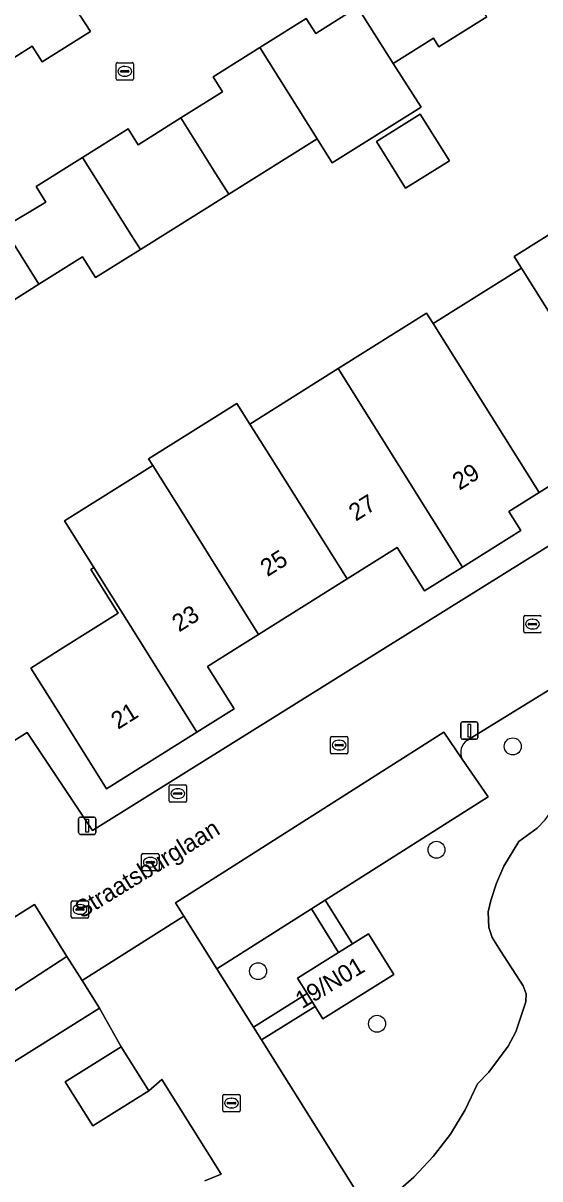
# Model space of a CAD drawing. Extents: x 157767 to 159172, y 387839 to 389425.
# Drawn here: x 158639.3 to 158669.1, y 388219.4 to 388286 of the extents above; entities that cross this region are included whole.
import ezdxf

# ---------------------------------------------------------------- set-up
doc = ezdxf.new("R2010")
doc.units = 0
for name, color, linetype in [('IMGEO_Boom', 7, 'Continuous'), ('IMGEO_Brandkraan', 7, 'Continuous'), ('IMGEO_Erf', 7, 'Continuous'), ('IMGEO_Groenvoorziening', 7, 'Continuous'), ('IMGEO_Kolk', 7, 'Continuous'), ('IMGEO_Lichtmast', 7, 'Continuous'), ('IMGEO_Openbare_ruimte_label', 7, 'Continuous'), ('IMGEO_Pand', 7, 'Continuous'), ('IMGEO_Pand_nummerreeks', 7, 'Continuous'), ('IMGEO_Parkeervlak_open', 7, 'Continuous'), ('IMGEO_Rijbaan_lokaal_open', 7, 'Continuous'), ('IMGEO_Rioolput', 7, 'Continuous'), ('IMGEO_Voetpad_open', 7, 'Continuous')]:
    doc.layers.add(name, color=color, linetype=linetype)

msp = doc.modelspace()

# ---------------------------------------------------------------- linework, layer by layer
at = {"layer": 'IMGEO_Boom'}
for centre in [(158667.499, 388244.328), (158663.11, 388238.372), (158652.837, 388231.381), (158659.686, 388228.354)]:
    msp.add_circle(centre, 0.489, dxfattribs=at)
at = {"layer": 'IMGEO_Brandkraan'}
for p, q in [((158647.712, 388241.183), (158647.712, 388242.035)), ((158647.787, 388242.109), (158648.639, 388242.109)), ((158647.971, 388241.603), (158647.971, 388241.615)), ((158648.014, 388241.652), (158648.412, 388241.652)), ((158648.2, 388241.889), (158648.225, 388241.889)), ((158648.455, 388241.615), (158648.455, 388241.603)), ((158648.713, 388242.035), (158648.713, 388241.183)), ((158648.639, 388241.109), (158647.787, 388241.109)), ((158648.409, 388241.566), (158648.011, 388241.566)), ((158648.223, 388241.329), (158648.198, 388241.329))]:
    msp.add_line(p, q, dxfattribs=at)
for points in [[(158647.712, 388241.183), (158647.712, 388242.035)], [(158647.787, 388242.109), (158648.639, 388242.109)], [(158648.713, 388242.035), (158648.713, 388241.183)], [(158648.639, 388241.109), (158647.787, 388241.109)]]:
    msp.add_lwpolyline(points, dxfattribs=at)
for centre, radius, start, end in [((158647.789, 388242.033), 0.0765, 91.55205, 178.44795), ((158647.789, 388242.033), 0.0765, 91.55205, 178.44795), ((158648.011, 388241.612), 0.0403, 85.87752, 175.75265), ((158648.008, 388241.602), 0.0366, 178.93798, 274.71019), ((158648.412, 388241.609), 0.043, 264.86636, 352.45326), ((158648.416, 388241.614), 0.0386, 1.73085, 96.63898), ((158648.637, 388242.033), 0.0765, 1.55205, 88.44795), ((158648.637, 388242.033), 0.0765, 1.55205, 88.44795), ((158647.789, 388241.185), 0.0765, 181.55205, 268.44795), ((158647.789, 388241.185), 0.0765, 181.55205, 268.44795), ((158648.637, 388241.185), 0.0765, 271.55205, 358.44795), ((158648.637, 388241.185), 0.0765, 271.55205, 358.44795)]:
    msp.add_arc(centre, radius, start, end, dxfattribs=at)
for centre, major_axis, ratio, start_param, end_param in [((158648.199, 388241.609), (-0.387, 0.002), 0.722429, 4.712389, 7.853982), ((158648.224, 388241.609), (-0.39, 0.002), 0.717154, 1.570796, 4.712389)]:
    msp.add_ellipse(centre, major_axis=major_axis, ratio=ratio, start_param=start_param, end_param=end_param, dxfattribs=at)
at = {"layer": 'IMGEO_Erf'}
for points in [[(158666.012, 388286.34), (158663.251, 388284.61), (158662.934, 388285.116), (158660.606, 388283.655), (158662.231, 388281.139), (158657.11, 388277.929), (158656.236, 388279.322), (158651.148, 388276.133), (158646.06, 388272.943), (158643.481, 388271.326), (158642.73, 388272.523), (158640.222, 388270.95), (158637.716, 388269.378)], [(158674.099, 388262.139), (158669.013, 388258.948), (158667.267, 388257.853), (158667.957, 388256.753), (158664.616, 388254.657), (158662.421, 388253.28), (158660.849, 388255.785), (158657.958, 388253.972), (158652.87, 388250.78), (158651.626, 388250), (158649.922, 388248.931), (158651.453, 388246.49), (158649.314, 388245.148), (158644.117, 388241.888), (158641.46, 388246.124), (158639.756, 388248.841), (158641.603, 388250), (158644.786, 388251.997), (158643.206, 388254.517), (158643.373, 388254.622), (158641.687, 388257.309), (158646.774, 388260.501), (158646.537, 388260.879), (158651.624, 388264.07), (158652.365, 388262.889), (158657.453, 388266.081), (158662.539, 388269.271), (158662.912, 388268.676), (158667.998, 388271.867), (158667.578, 388272.536), (158672.666, 388275.727)], [(158638.374, 388244.398), (158639.543, 388245.129), (158643.296, 388239.491), (158660.15, 388250), (158680.456, 388262.662)], [(158649.77, 388219.314), (158650.711, 388219.698), (158647.301, 388225.137), (158646.549, 388224.489), (158643.33, 388222.474), (158643.229, 388222.635), (158641.738, 388225.016), (158644.957, 388227.031), (158643.7, 388229.244), (158638.142, 388225.763), (158636.328, 388228.66), (158634.398, 388231.743), (158637.049, 388233.403), (158635.81, 388235.322), (158626.085, 388229.332), (158629.373, 388224.081), (158627.059, 388222.632), (158625.706, 388221.754), (158628.869, 388216.702)]]:
    msp.add_lwpolyline(points, dxfattribs=at)
msp.add_lwpolyline([(158662.166, 388280.741), (158663.85, 388278.055), (158661.334, 388276.478), (158659.65, 388279.165)], close=True, dxfattribs=at)
at = {"layer": 'IMGEO_Groenvoorziening'}
for points in [[(158666.083, 388234.799), (158666.235, 388235.454), (158666.556, 388236.457), (158666.979, 388237.422), (158667.847, 388238.84), (158668.904, 388239.625), (158669.365, 388240.096), (158670.057, 388241.071), (158670.127, 388241.169), (158670.288, 388241.522), (158670.563, 388242.121), (158672.391, 388245.944), (158673.354, 388248.501), (158673.038, 388249.699), (158664.892, 388244.68)], [(158664.592, 388243.597), (158666.08, 388241.431), (158656.707, 388235.476), (158658.276, 388232.951), (158659.201, 388233.525), (158660.654, 388231.185), (158656.561, 388228.644), (158656.12, 388229.354), (158653.03, 388227.42), (158659.234, 388217.517)], [(158669.365, 388240.096), (158668.904, 388239.625), (158667.847, 388238.84), (158666.979, 388237.422), (158666.556, 388236.457), (158666.235, 388235.454), (158666.083, 388234.799), (158666.123, 388233.891), (158666.307, 388233.311), (158666.796, 388232.544), (158668.099, 388230.528), (158668.273, 388230.085), (158668.261, 388229.609), (158667.677, 388227.886), (158667.244, 388227.057), (158666.13, 388225.557), (158665.462, 388224.902), (158664.753, 388223.391), (158663.908, 388221.997), (158662.923, 388220.699), (158661.807, 388219.511), (158660.573, 388218.447)], [(158660.573, 388218.447), (158661.807, 388219.511), (158662.923, 388220.699), (158663.908, 388221.997), (158664.753, 388223.391), (158665.462, 388224.902), (158666.13, 388225.557), (158667.244, 388227.057), (158667.677, 388227.886), (158668.261, 388229.609), (158668.273, 388230.085), (158668.099, 388230.528), (158666.796, 388232.544), (158666.307, 388233.311), (158666.123, 388233.891), (158666.083, 388234.799)]]:
    msp.add_lwpolyline(points, dxfattribs=at)
msp.add_lwpolyline([(158655.666, 388230.086), (158655.108, 388230.984), (158657.472, 388232.452), (158655.909, 388234.969), (158650.467, 388231.512), (158652.573, 388228.15)], close=True, dxfattribs=at)
msp.add_arc((158665.33, 388243.975), 0.83, 121.89733, 207.13633, dxfattribs=at)
at = {"layer": 'IMGEO_Kolk'}
for p, q in [((158644.662, 388282.778), (158644.662, 388283.63)), ((158644.737, 388283.704), (158645.589, 388283.704)), ((158645.663, 388283.63), (158645.663, 388282.778)), ((158644.921, 388283.198), (158644.921, 388283.21)), ((158645.359, 388283.161), (158644.961, 388283.161)), ((158644.964, 388283.247), (158645.362, 388283.247)), ((158645.173, 388282.924), (158645.148, 388282.924)), ((158645.15, 388283.484), (158645.175, 388283.484)), ((158645.405, 388283.21), (158645.405, 388283.198)), ((158645.589, 388282.704), (158644.737, 388282.704)), ((158668.135, 388250.943), (158668.135, 388251.795)), ((158668.21, 388251.869), (158669.062, 388251.869)), ((158668.623, 388251.649), (158668.648, 388251.649)), ((158668.394, 388251.363), (158668.394, 388251.375)), ((158668.832, 388251.326), (158668.434, 388251.326)), ((158668.437, 388251.412), (158668.835, 388251.412)), ((158668.646, 388251.089), (158668.621, 388251.089)), ((158668.878, 388251.375), (158668.878, 388251.363)), ((158669.062, 388250.869), (158668.21, 388250.869)), ((158657.005, 388243.974), (158657.005, 388244.826)), ((158657.08, 388244.9), (158657.932, 388244.9)), ((158657.264, 388244.394), (158657.264, 388244.406)), ((158657.702, 388244.357), (158657.304, 388244.357)), ((158657.307, 388244.443), (158657.705, 388244.443)), ((158657.493, 388244.68), (158657.518, 388244.68)), ((158657.748, 388244.406), (158657.748, 388244.394)), ((158658.006, 388244.826), (158658.006, 388243.974)), ((158657.932, 388243.9), (158657.08, 388243.9)), ((158657.516, 388244.12), (158657.491, 388244.12)), ((158646.135, 388237.226), (158646.135, 388238.078)), ((158646.21, 388238.152), (158647.062, 388238.152)), ((158646.394, 388237.646), (158646.394, 388237.658)), ((158646.832, 388237.609), (158646.434, 388237.609)), ((158646.437, 388237.695), (158646.835, 388237.695)), ((158646.623, 388237.932), (158646.648, 388237.932)), ((158646.878, 388237.658), (158646.878, 388237.646)), ((158647.136, 388238.078), (158647.136, 388237.226)), ((158647.062, 388237.152), (158646.21, 388237.152)), ((158646.646, 388237.372), (158646.621, 388237.372)), ((158650.806, 388223.357), (158650.806, 388224.209)), ((158650.881, 388224.283), (158651.733, 388224.283)), ((158651.065, 388223.777), (158651.065, 388223.789)), ((158651.503, 388223.74), (158651.105, 388223.74)), ((158651.108, 388223.826), (158651.506, 388223.826)), ((158651.294, 388224.063), (158651.319, 388224.063)), ((158651.549, 388223.789), (158651.549, 388223.777)), ((158651.807, 388224.209), (158651.807, 388223.357)), ((158651.733, 388223.283), (158650.881, 388223.283)), ((158651.317, 388223.503), (158651.292, 388223.503))]:
    msp.add_line(p, q, dxfattribs=at)
for points in [[(158644.662, 388282.778), (158644.662, 388283.63)], [(158644.737, 388283.704), (158645.589, 388283.704)], [(158645.663, 388283.63), (158645.663, 388282.778)], [(158645.589, 388282.704), (158644.737, 388282.704)], [(158668.135, 388250.943), (158668.135, 388251.795)], [(158668.21, 388251.869), (158669.062, 388251.869)], [(158669.062, 388250.869), (158668.21, 388250.869)], [(158657.005, 388243.974), (158657.005, 388244.826)], [(158657.08, 388244.9), (158657.932, 388244.9)], [(158658.006, 388244.826), (158658.006, 388243.974)], [(158657.932, 388243.9), (158657.08, 388243.9)], [(158646.135, 388237.226), (158646.135, 388238.078)], [(158646.21, 388238.152), (158647.062, 388238.152)], [(158647.136, 388238.078), (158647.136, 388237.226)], [(158647.062, 388237.152), (158646.21, 388237.152)], [(158650.806, 388223.357), (158650.806, 388224.209)], [(158650.881, 388224.283), (158651.733, 388224.283)], [(158651.807, 388224.209), (158651.807, 388223.357)], [(158651.733, 388223.283), (158650.881, 388223.283)]]:
    msp.add_lwpolyline(points, dxfattribs=at)
for centre, radius, start, end in [((158644.739, 388283.628), 0.0765, 91.55205, 178.44795), ((158644.739, 388283.628), 0.0765, 91.55205, 178.44795), ((158645.587, 388283.628), 0.0765, 1.55205, 88.44795), ((158645.587, 388283.628), 0.0765, 1.55205, 88.44795), ((158644.961, 388283.207), 0.0403, 85.87752, 175.75265), ((158644.958, 388283.197), 0.0366, 178.93798, 274.71019), ((158645.362, 388283.204), 0.043, 264.86636, 352.45326), ((158645.366, 388283.209), 0.0386, 1.73085, 96.63898), ((158644.739, 388282.78), 0.0765, 181.55205, 268.44795), ((158644.739, 388282.78), 0.0765, 181.55205, 268.44795), ((158645.587, 388282.78), 0.0765, 271.55205, 358.44795), ((158645.587, 388282.78), 0.0765, 271.55205, 358.44795), ((158668.212, 388251.793), 0.0765, 91.55205, 178.44795), ((158668.212, 388251.793), 0.0765, 91.55205, 178.44795), ((158669.06, 388251.793), 0.0765, 1.55205, 88.44795), ((158669.06, 388251.793), 0.0765, 1.55205, 88.44795), ((158668.212, 388250.945), 0.0765, 181.55205, 268.44795), ((158668.212, 388250.945), 0.0765, 181.55205, 268.44795), ((158668.434, 388251.372), 0.0403, 85.87752, 175.75265), ((158668.431, 388251.362), 0.0366, 178.93798, 274.71019), ((158668.835, 388251.369), 0.043, 264.86636, 352.45326), ((158668.839, 388251.374), 0.0386, 1.73085, 96.63898), ((158669.06, 388250.945), 0.0765, 271.55205, 358.44795), ((158669.06, 388250.945), 0.0765, 271.55205, 358.44795), ((158657.082, 388244.824), 0.0765, 91.55205, 178.44795), ((158657.082, 388244.824), 0.0765, 91.55205, 178.44795), ((158657.304, 388244.403), 0.0403, 85.87752, 175.75265), ((158657.301, 388244.393), 0.0366, 178.93798, 274.71019), ((158657.705, 388244.4), 0.043, 264.86636, 352.45326), ((158657.709, 388244.405), 0.0386, 1.73085, 96.63898), ((158657.93, 388244.824), 0.0765, 1.55205, 88.44795), ((158657.93, 388244.824), 0.0765, 1.55205, 88.44795), ((158657.082, 388243.976), 0.0765, 181.55205, 268.44795), ((158657.082, 388243.976), 0.0765, 181.55205, 268.44795), ((158657.93, 388243.976), 0.0765, 271.55205, 358.44795), ((158657.93, 388243.976), 0.0765, 271.55205, 358.44795), ((158646.212, 388238.076), 0.0765, 91.55205, 178.44795), ((158646.212, 388238.076), 0.0765, 91.55205, 178.44795), ((158646.434, 388237.655), 0.0403, 85.87752, 175.75265), ((158646.431, 388237.645), 0.0366, 178.93798, 274.71019), ((158646.835, 388237.652), 0.043, 264.86636, 352.45326), ((158646.839, 388237.657), 0.0386, 1.73085, 96.63898), ((158647.06, 388238.076), 0.0765, 1.55205, 88.44795), ((158647.06, 388238.076), 0.0765, 1.55205, 88.44795), ((158646.212, 388237.228), 0.0765, 181.55205, 268.44795), ((158646.212, 388237.228), 0.0765, 181.55205, 268.44795), ((158647.06, 388237.228), 0.0765, 271.55205, 358.44795), ((158647.06, 388237.228), 0.0765, 271.55205, 358.44795), ((158650.883, 388224.207), 0.0765, 91.55205, 178.44795), ((158650.883, 388224.207), 0.0765, 91.55205, 178.44795), ((158651.105, 388223.786), 0.0403, 85.87752, 175.75265), ((158651.102, 388223.776), 0.0366, 178.93798, 274.71019), ((158651.506, 388223.783), 0.043, 264.86636, 352.45326), ((158651.51, 388223.788), 0.0386, 1.73085, 96.63898), ((158651.731, 388224.207), 0.0765, 1.55205, 88.44795), ((158651.731, 388224.207), 0.0765, 1.55205, 88.44795), ((158650.883, 388223.359), 0.0765, 181.55205, 268.44795), ((158650.883, 388223.359), 0.0765, 181.55205, 268.44795), ((158651.731, 388223.359), 0.0765, 271.55205, 358.44795), ((158651.731, 388223.359), 0.0765, 271.55205, 358.44795)]:
    msp.add_arc(centre, radius, start, end, dxfattribs=at)
for centre, major_axis, ratio, start_param, end_param in [((158645.149, 388283.204), (-0.387, 0.002), 0.722429, 4.712389, 7.853982), ((158645.174, 388283.204), (-0.39, 0.002), 0.717154, 1.570796, 4.712389), ((158668.622, 388251.369), (-0.387, 0.002), 0.722429, 4.712389, 7.853982), ((158668.647, 388251.369), (-0.39, 0.002), 0.717154, 1.570796, 4.712389), ((158657.492, 388244.4), (-0.387, 0.002), 0.722429, 4.712389, 7.853982), ((158657.517, 388244.4), (-0.39, 0.002), 0.717154, 1.570796, 4.712389), ((158646.622, 388237.652), (-0.387, 0.002), 0.722429, 4.712389, 7.853982), ((158646.647, 388237.652), (-0.39, 0.002), 0.717154, 1.570796, 4.712389), ((158651.293, 388223.783), (-0.387, 0.002), 0.722429, 4.712389, 7.853982), ((158651.318, 388223.783), (-0.39, 0.002), 0.717154, 1.570796, 4.712389)]:
    msp.add_ellipse(centre, major_axis=major_axis, ratio=ratio, start_param=start_param, end_param=end_param, dxfattribs=at)
at = {"layer": 'IMGEO_Lichtmast'}
for p, q in [((158664.507, 388244.838), (158664.507, 388245.638)), ((158664.507, 388245.638), (158664.507, 388244.838)), ((158664.607, 388245.738), (158665.397, 388245.738)), ((158665.397, 388245.738), (158664.607, 388245.738)), ((158665.497, 388245.638), (158665.497, 388244.838)), ((158665.497, 388244.838), (158665.497, 388245.638)), ((158665.397, 388244.738), (158664.607, 388244.738)), ((158664.607, 388244.738), (158665.397, 388244.738)), ((158642.505, 388239.359), (158642.505, 388240.159)), ((158642.505, 388240.159), (158642.505, 388239.359)), ((158642.605, 388240.259), (158643.395, 388240.259)), ((158643.395, 388240.259), (158642.605, 388240.259)), ((158643.495, 388240.159), (158643.495, 388239.359)), ((158643.495, 388239.359), (158643.495, 388240.159)), ((158643.395, 388239.259), (158642.605, 388239.259)), ((158642.605, 388239.259), (158643.395, 388239.259))]:
    msp.add_line(p, q, dxfattribs=at)
for points in [[(158664.927, 388245.613), (158665.077, 388245.613), (158665.077, 388244.863), (158664.927, 388244.863), (158664.927, 388245.613)], [(158642.925, 388240.134), (158643.075, 388240.134), (158643.075, 388239.384), (158642.925, 388239.384), (158642.925, 388240.134)]]:
    msp.add_lwpolyline(points, dxfattribs=at)
for centre, start, end in [((158664.607, 388245.638), 90, 180), ((158664.607, 388245.638), 90, 180), ((158665.397, 388245.638), 0, 90), ((158665.397, 388245.638), 360, 90), ((158664.607, 388244.838), 180, 270), ((158664.607, 388244.838), 180, 270), ((158665.397, 388244.838), 270, 0), ((158665.397, 388244.838), 270, 0), ((158642.605, 388240.159), 90, 180), ((158642.605, 388240.159), 90, 180), ((158643.395, 388240.159), 0, 90), ((158643.395, 388240.159), 360, 90), ((158642.605, 388239.359), 180, 270), ((158642.605, 388239.359), 180, 270), ((158643.395, 388239.359), 270, 0), ((158643.395, 388239.359), 270, 0)]:
    msp.add_arc(centre, 0.1, start, end, dxfattribs=at)
at = {"layer": 'IMGEO_Pand'}
for points in [[(158640.561, 388289.657), (158638.698, 388292.538), (158634.595, 388290.037), (158633.528, 388289.387), (158635.37, 388286.458), (158637.444, 388283.153), (158639.833, 388284.655), (158640.404, 388283.746), (158643.183, 388285.493), (158642.623, 388286.383)], [(158663.126, 388290.941), (158660.367, 388289.212), (158660.898, 388288.364), (158658.569, 388286.904), (158660.606, 388283.655), (158662.934, 388285.116), (158663.251, 388284.61), (158666.012, 388286.34)], [(158658.569, 388286.904), (158656.155, 388285.39), (158655.615, 388286.25), (158652.942, 388284.574), (158656.236, 388279.322), (158657.11, 388277.929), (158662.231, 388281.139), (158660.606, 388283.655)], [(158652.942, 388284.574), (158650.243, 388282.881), (158650.783, 388282.019), (158648.396, 388280.521), (158650.409, 388277.311), (158651.148, 388276.133), (158656.236, 388279.322)], [(158650.409, 388277.311), (158648.396, 388280.521), (158645.94, 388278.981), (158645.366, 388279.897), (158642.734, 388278.246), (158645.558, 388273.743), (158646.06, 388272.943), (158651.148, 388276.133)], [(158662.166, 388280.741), (158659.65, 388279.165), (158661.334, 388276.478), (158663.85, 388278.055)], [(158642.734, 388278.246), (158640.061, 388276.57), (158640.627, 388275.668), (158638.18, 388274.207), (158640.222, 388270.95), (158642.73, 388272.523), (158643.481, 388271.326), (158646.06, 388272.943), (158645.558, 388273.743)], [(158679.187, 388265.331), (158674.767, 388272.378), (158672.666, 388275.727), (158667.578, 388272.536), (158667.998, 388271.867), (158674.099, 388262.139)], [(158638.18, 388274.207), (158635.64, 388272.69), (158635.09, 388273.567), (158632.507, 388271.948), (158633.737, 388269.986), (158635.4, 388267.335), (158637.991, 388268.939), (158637.716, 388269.378), (158640.222, 388270.95)], [(158669.013, 388258.948), (158674.099, 388262.139), (158667.998, 388271.867), (158662.912, 388268.676)], [(158669.013, 388258.948), (158662.912, 388268.676), (158662.539, 388269.271), (158657.453, 388266.081), (158664.616, 388254.657), (158667.957, 388256.753), (158667.267, 388257.853)], [(158664.616, 388254.657), (158657.453, 388266.081), (158652.365, 388262.889), (158653.547, 388261.004), (158657.958, 388253.972), (158660.849, 388255.785), (158662.421, 388253.28)], [(158653.547, 388261.004), (158652.365, 388262.889), (158651.624, 388264.07), (158646.537, 388260.879), (158646.774, 388260.501), (158648.46, 388257.813), (158652.87, 388250.78), (158657.958, 388253.972)], [(158648.46, 388257.813), (158646.774, 388260.501), (158641.687, 388257.309), (158643.373, 388254.622), (158646.271, 388250), (158649.314, 388245.148), (158651.453, 388246.49), (158649.922, 388248.931), (158651.626, 388250), (158652.87, 388250.78)], [(158649.314, 388245.148), (158646.271, 388250), (158643.373, 388254.622), (158643.206, 388254.517), (158644.786, 388251.997), (158641.603, 388250), (158639.756, 388248.841), (158641.46, 388246.124), (158644.117, 388241.888)], [(158641.828, 388232.235), (158639.957, 388235.223), (158637.049, 388233.403), (158634.398, 388231.743), (158636.328, 388228.66)], [(158655.666, 388230.086), (158656.12, 388229.354), (158656.561, 388228.644), (158660.654, 388231.185), (158659.201, 388233.525), (158658.276, 388232.951), (158657.472, 388232.452), (158655.108, 388230.984)], [(158641.828, 388232.235), (158636.328, 388228.66), (158638.142, 388225.763), (158643.7, 388229.244), (158642.704, 388230.836)], [(158643.229, 388222.635), (158643.33, 388222.474), (158646.549, 388224.489), (158644.957, 388227.031), (158641.738, 388225.016)]]:
    msp.add_lwpolyline(points, close=True, dxfattribs=at)
at = {"layer": 'IMGEO_Parkeervlak_open'}
msp.add_lwpolyline([(158666.08, 388241.431), (158664.592, 388243.597), (158663.527, 388245.138), (158648.077, 388235.323), (158648.558, 388234.555), (158650.467, 388231.512), (158655.909, 388234.969), (158656.707, 388235.476)], close=True, dxfattribs=at)
at = {"layer": 'IMGEO_Rijbaan_lokaal_open'}
for points in [[(158638.18, 388274.207), (158640.627, 388275.668), (158640.061, 388276.57), (158642.734, 388278.246), (158645.366, 388279.897), (158645.94, 388278.981), (158648.396, 388280.521), (158650.783, 388282.019), (158650.243, 388282.881), (158652.942, 388284.574), (158655.615, 388286.25), (158656.155, 388285.39), (158658.569, 388286.904)], [(158642.623, 388286.383), (158643.183, 388285.493), (158640.404, 388283.746), (158639.833, 388284.655), (158637.444, 388283.153), (158634.872, 388281.535), (158632.304, 388279.92), (158628.385, 388286.153)], [(158680.456, 388262.662), (158660.15, 388250), (158643.296, 388239.491), (158639.543, 388245.129), (158638.374, 388244.398), (158635.386, 388242.536), (158632.396, 388240.673), (158633.784, 388238.52), (158635.81, 388235.322), (158637.049, 388233.403), (158639.957, 388235.223), (158641.828, 388232.235), (158642.704, 388230.836), (158648.558, 388234.555), (158648.077, 388235.323), (158663.527, 388245.138), (158664.592, 388243.597)], [(158664.892, 388244.68), (158673.038, 388249.699)], [(158659.234, 388217.517), (158653.03, 388227.42), (158652.573, 388228.15), (158650.467, 388231.512), (158648.558, 388234.555), (158642.704, 388230.836), (158643.7, 388229.244), (158644.957, 388227.031), (158646.549, 388224.489), (158647.301, 388225.137), (158650.711, 388219.698), (158649.77, 388219.314)]]:
    msp.add_lwpolyline(points, dxfattribs=at)
msp.add_arc((158665.33, 388243.975), 0.83, 121.89733, 207.13633, dxfattribs=at)
at = {"layer": 'IMGEO_Rioolput'}
for p, q in [((158642.083, 388234.51), (158642.083, 388235.362)), ((158642.158, 388235.436), (158643.01, 388235.436)), ((158642.342, 388234.93), (158642.342, 388234.942)), ((158642.385, 388234.979), (158642.783, 388234.979)), ((158642.571, 388235.216), (158642.596, 388235.216)), ((158642.826, 388234.942), (158642.826, 388234.93)), ((158643.084, 388235.362), (158643.084, 388234.51)), ((158643.01, 388234.436), (158642.158, 388234.436)), ((158642.78, 388234.893), (158642.382, 388234.893)), ((158642.594, 388234.656), (158642.569, 388234.656))]:
    msp.add_line(p, q, dxfattribs=at)
for points in [[(158642.083, 388234.51), (158642.083, 388235.362)], [(158642.158, 388235.436), (158643.01, 388235.436)], [(158643.084, 388235.362), (158643.084, 388234.51)], [(158643.01, 388234.436), (158642.158, 388234.436)]]:
    msp.add_lwpolyline(points, dxfattribs=at)
for centre, radius, start, end in [((158642.16, 388235.36), 0.0765, 91.55205, 178.44795), ((158642.16, 388235.36), 0.0765, 91.55205, 178.44795), ((158642.382, 388234.939), 0.0403, 85.87752, 175.75265), ((158642.787, 388234.941), 0.0386, 1.73085, 96.63898), ((158643.008, 388235.36), 0.0765, 1.55205, 88.44795), ((158643.008, 388235.36), 0.0765, 1.55205, 88.44795), ((158642.16, 388234.512), 0.0765, 181.55205, 268.44795), ((158642.16, 388234.512), 0.0765, 181.55205, 268.44795), ((158642.379, 388234.929), 0.0366, 178.93798, 274.71019), ((158642.783, 388234.936), 0.043, 264.86636, 352.45326), ((158643.008, 388234.512), 0.0765, 271.55205, 358.44795), ((158643.008, 388234.512), 0.0765, 271.55205, 358.44795)]:
    msp.add_arc(centre, radius, start, end, dxfattribs=at)
for centre, major_axis, ratio, start_param, end_param in [((158642.57, 388234.936), (-0.387, 0.002), 0.722429, 4.712389, 7.853982), ((158642.595, 388234.936), (-0.39, 0.002), 0.717154, 1.570796, 4.712389)]:
    msp.add_ellipse(centre, major_axis=major_axis, ratio=ratio, start_param=start_param, end_param=end_param, dxfattribs=at)
at = {"layer": 'IMGEO_Voetpad_open'}
for points in [[(158656.707, 388235.476), (158655.909, 388234.969), (158657.472, 388232.452), (158658.276, 388232.951)], [(158656.12, 388229.354), (158655.666, 388230.086), (158652.573, 388228.15), (158653.03, 388227.42)]]:
    msp.add_lwpolyline(points, close=True, dxfattribs=at)

# ---------------------------------------------------------------- texts
at = {"layer": 'IMGEO_Openbare_ruimte_label'}
msp.add_text('Straatsburglaan', height=1, rotation=31.51372, dxfattribs=at).set_placement((158642.682, 388234.389))
at = {"layer": 'IMGEO_Pand_nummerreeks'}
for s, rotation, p in [('29', 32.09876, (158664.431, 388259.048)), ('27', 32.09468, (158658.463, 388257.263)), ('25', 32.10283, (158653.375, 388254.073)), ('23', 32.10283, (158648.288, 388250.882)), ('21', 32.09943, (158644.772, 388245.274)), ('19/N01', 30.90221, (158655.369, 388229.186))]:
    msp.add_text(s, height=1, rotation=rotation, dxfattribs=at).set_placement(p)

doc.saveas('drawing.dxf')
